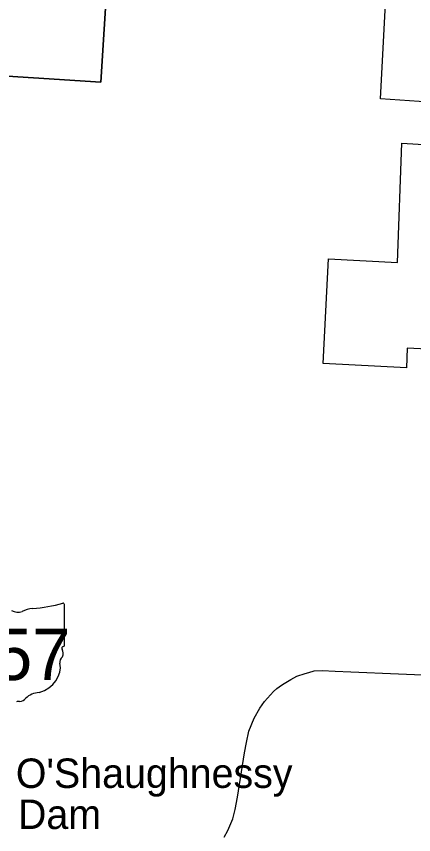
# Model space of a CAD drawing. Extents: x 1674899 to 2057726, y 653888 to 988278.
# Drawn here: x 1795121 to 1800519, y 784682 to 795806 of the extents above; entities that cross this region are included whole.
import ezdxf

# ---------------------------------------------------------------- set-up
doc = ezdxf.new("R2010")
doc.units = 0
for name, color, linetype in [('GM_X_Corporation', 7, 'Continuous'), ('GM_X_Hydro_Text', 7, 'Continuous'), ('GM_X_State_Route', 7, 'Continuous'), ('GM_X_State_Shield', 7, 'Continuous'), ('GM_X_Township', 7, 'Continuous')]:
    doc.layers.add(name, color=color, linetype=linetype)

msp = doc.modelspace()

# ---------------------------------------------------------------- linework, layer by layer
at = {"layer": 'GM_X_Corporation'}
for points in [[(1800727, 794638), (1800069, 794684), (1800187, 796930)], [(1800878, 791273), (1800432, 791295), (1800421, 791026), (1799291, 791085), (1799361, 792508), (1800301, 792459), (1800358, 794084), (1800732, 794059)]]:
    msp.add_lwpolyline(points, dxfattribs=at)
at = {"layer": 'GM_X_State_Route'}
for points in [[(1799093, 786887), (1799169, 786908), (1799276, 786913), (1799453, 786905), (1799667, 786894)], [(1797943, 784647), (1797995, 784740), (1798062, 784897), (1798096, 785025), (1798125, 785191), (1798222, 785793), (1798249, 785937), (1798282, 786087), (1798350, 786265), (1798431, 786402), (1798491, 786492), (1798613, 786628), (1798659, 786667), (1798722, 786715), (1798759, 786739), (1798849, 786793), (1798930, 786835), (1799046, 786874), (1799093, 786887)], [(1799667, 786894), (1800960, 786843), (1801095, 786835), (1801559, 786816), (1802308, 786779), (1802336, 786777)]]:
    msp.add_lwpolyline(points, dxfattribs=at)
at = {"layer": 'GM_X_State_Shield'}
for p, q in [((1795773, 787257), (1795773, 787810)), ((1795773, 787258), (1795773, 787257))]:
    msp.add_line(p, q, dxfattribs=at)
for centre, major_axis, start_param, end_param in [((1795154, 789225), (1845, 0), 4.814394, 5.042369), ((1795754, 787812), (19.4, 0), 6.141152, 7.989035), ((1795140, 787819), (141, 0), 4.081561, 5.145723), ((1795389, 787461), (371, 0), 1.699011, 2.107814), ((1795769, 787217), (30, 0), 1.883978, 3.671073), ((1795753, 787255), (20.7, 0), 5.05454, 6.418171), ((1795578, 787147), (180, 0), 5.934695, 6.695948), ((1795257, 786956), (462, 0), 5.101752, 6.440018), ((1795843, 787026), (131, 0), 2.387724, 3.262537), ((1795452, 786413), (253, 0), 1.647645, 2.488434), ((1795148, 786462), (39.7, 0), 1.147584, 2.315152), ((1795131, 786607), (149, 0), 4.937069, 5.64225)]:
    msp.add_ellipse(centre, major_axis=major_axis, ratio=0.8, start_param=start_param, end_param=end_param, dxfattribs=at)
at = {"layer": 'GM_X_Township'}
for points in [[(1796632, 800682), (1796269, 794910), (1793660, 795080), (1793566, 795094), (1792419, 795165), (1792576, 794356), (1792720, 793710), (1792764, 793045), (1792783, 792753), (1792702, 790313), (1792702, 789519), (1792745, 788755), (1792845, 788222), (1793028, 787628), (1793570, 786064), (1793601, 785958), (1793697, 785627), (1793703, 785362), (1793623, 785191), (1793510, 784951), (1793649, 784141)], [(1793649, 784141), (1793510, 784951), (1793623, 785191), (1793703, 785362), (1793697, 785627), (1793601, 785958), (1793570, 786064), (1793028, 787628), (1792845, 788222), (1792745, 788755), (1792702, 789519), (1792702, 790313), (1792783, 792753), (1792764, 793045), (1792720, 793710), (1792576, 794356), (1792419, 795165), (1793566, 795094), (1793660, 795080), (1796269, 794910), (1796632, 800682)]]:
    msp.add_lwpolyline(points, dxfattribs=at)

# ---------------------------------------------------------------- texts
at = {"layer": 'GM_X_Hydro_Text'}
for s, rotation, p in [("O'Shaughnessy", 0.0053, (1795114, 785317)), ('Dam', 0.0058, (1795143, 784759))]:
    msp.add_text(s, height=400, rotation=rotation, dxfattribs=at).set_placement(p)
at = {"layer": 'GM_X_State_Shield'}
msp.add_text('257', height=696.1, dxfattribs=at).set_placement((1794301, 786784))

doc.saveas('drawing.dxf')
